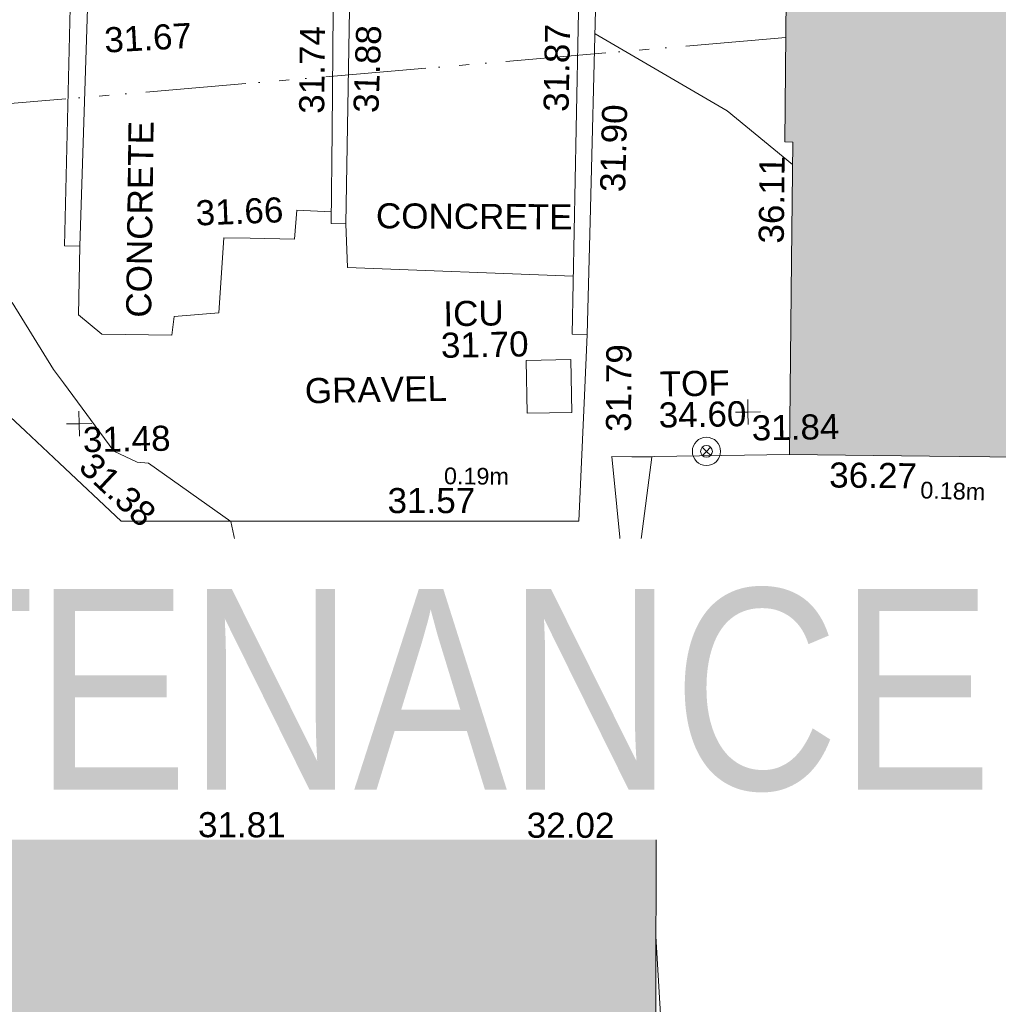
# Model space of a CAD drawing. Header units: millimetres. Extents: x -287732 to 520720, y -103372 to 287754.
# Tile 308 of 380: x 152859 to 167488, y 238619 to 253340. Entities that reach past the tile are written whole.
import ezdxf

# ---------------------------------------------------------------- set-up
doc = ezdxf.new("R2010")
doc.units = ezdxf.units.MM
for name, pattern in [('IMPORT-UG_DRAINAGE_SURFACE_QLB4 _2_', [2700, 1500, -300.0000000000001, 0, -250, 150, -300.0000000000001, 0, -200]), ('IMPORT-UG_ELEC_LV_QLB2 _2_', [2700, 1500, -300.0000000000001, 0, -250, 150, -300.0000000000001, 0, -200]), ('IMPORT-UG_ELEC_STREET LIGHTING_QLB2 _2_', [2700, 1500, -300.0000000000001, 0, -250, 150, -300.0000000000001, 0, -200])]:
    doc.linetypes.add(name, pattern=pattern)
for name, color, linetype, lineweight, true_color in [('00__TOPO__TOP_OF_FENCE_SYMBOL', 7, 'Continuous', 9, 0x666666), ('00_UAV_BUILDING_CANOPY', 7, 'Continuous', 9, 0xff7fff), ('00_UAV_BUILDING_OUTLINE', 5, 'Continuous', 9, 0x0000ff), ('00_UAV_CONCRETE', 9, 'Continuous', 9, 0x808080), ('00_UAV_FENCE', 7, 'Continuous', 9, 0x264c2f), ('00_UAV_GATE', 7, 'Continuous', 9, 0xa50000), ('00_UAV_LEVEL_SPOT', 7, 'Continuous', 9, 0x666666), ('00_UAV_SERV_IC', 5, 'Continuous', 9, 0x0000ff), ('00_UAV_TOP_OF_FENCE', 6, 'Continuous', 9, 0xff00ff), ('00_UAV_WALL', 7, 'Continuous', 9, 0x7c00a5), ('01_DTM_CONTOUR_MNR', 7, 'Continuous', 9, 0xa5a552), ('12333-PUM-2D-U-0001-C01 - Rev2_REVIT IMPORT_dwg', 7, 'Continuous', 9, 0x767676), ('A_RHA_Line', 7, 'Continuous', 9, 0x00a600), ('PUM-ELECTRIC-LV-QLB2', 1, 'IMPORT-UG_ELEC_LV_QLB2 _2_', 9, 0xff0000), ('PUM-SURFACE-QLB4', 4, 'IMPORT-UG_DRAINAGE_SURFACE_QLB4 _2_', 9, 0x00ffff)]:
    doc.layers.add(name, color=color, linetype=linetype, lineweight=lineweight, true_color=true_color)
for name, color, linetype, lineweight in [('00_UAV_SURVEY_TEXT', 7, 'Continuous', 9), ('A_RHA_Detail', 7, 'Continuous', 9), ('A_RHA_Text', 7, 'Continuous', 9), ('GEN-TEXT', 7, 'Continuous', 9)]:
    doc.layers.add(name, color=color, linetype=linetype, lineweight=lineweight)
doc.styles.add('Arial Narrow', font='ARIALN.TTF', dxfattribs={"height": 3000})
doc.styles.add('Arial_1', font='arial.ttf', dxfattribs={"height": 250})
doc.styles.add('Swis721 Lt BT_2', font='swissl.ttf', dxfattribs={"height": 375})

# ---------------------------------------------------------------- blocks, each defined once
blk = doc.blocks.new('12333-PUM-2D-U-0001-C01 - Rev2_REVIT IMPORT_dwg__U61-2077591-Site Location Plan Proposed')
at = {"layer": '00_UAV_GATE', "color": 9, "true_color": 0xe1aaaa, "flags": 128}
blk.add_lwpolyline([(-6.654591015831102e-06, 2.185139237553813e-07), (-299.8389149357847, 9.829806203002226), (470.7029769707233, 5202.042524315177), (-128.9748529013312, 5221.702136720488), (299.5013941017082, -5.712048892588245)], dxfattribs=at)
blk = doc.blocks.new('12333-PUM-2D-U-0001-C01 - Rev2_REVIT IMPORT_dwg_MSL_Node_LineworkTOF-2077248-Site Location Plan Proposed')
at = {"layer": '00__TOPO__TOP_OF_FENCE_SYMBOL', "color": 254, "true_color": 0xcccccc, "flags": 128}
for points in [[(165.3591892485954, 165.3591892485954), (0, 0), (-165.3591892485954, 165.3591892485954)], [(165.3591892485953, -165.3591892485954), (0, 0), (-165.3591892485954, -165.3591892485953)]]:
    blk.add_lwpolyline(points, dxfattribs=at)
at = {"layer": '00__TOPO__TOP_OF_FENCE_SYMBOL', "color": 254, "true_color": 0xcccccc}
for radius in [562.5594001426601, 233.853208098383]:
    blk.add_circle((0, 0), radius, dxfattribs=at)
blk = doc.blocks.new('12333-PUM-2D-U-0001-C01 - Rev2_REVIT IMPORT_dwg_UAV-2077255-Site Location Plan Proposed')
at = {"layer": '00_UAV_LEVEL_SPOT', "color": 254, "true_color": 0xcccccc, "flags": 128}
for points in [[(500.0000000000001, 0), (0, 0), (0, 500.0000000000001)], [(0, -500.0000000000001), (0, 0), (-500.0000000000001, 0)]]:
    blk.add_lwpolyline(points, dxfattribs=at)
blk = doc.blocks.new('12333-PUM-2D-U-0001-C01 - Rev2_REVIT IMPORT_dwg_MGS62954_T2_Galway_ITM_3d_Rev1-2077680-Site Location Plan Proposed')
at = {"layer": '00_UAV_CONCRETE', "color": 254, "true_color": 0xcccccc, "flags": 128}
for points in [[(534049674.3940189, 725807722.4558176), (534052412.5120001, 725807699.0159999), (534054358.5120001, 725807434.0159999), (534054355.4624403, 725807137.1571412), (534054329.512, 725804611.0159999), (534056105.9282833, 725802891.8794712), (534056717.512, 725802300.016), (534059196.512, 725799905.016), (534059697.8079944, 725799416.8932668), (534060604.512, 725798534.0159999), (534064334.6803404, 725798468.0387499), (534067445.512, 725798413.0160002), (534067562.2153967, 725800293.2096472), (534067618.7259771, 725801203.6444535)], [(534060058.8902055, 725802657.0908014), (534060018.512, 725801628.016), (534060362.512, 725801334.0159999), (534061408.512, 725801300.0159999), (534061449.512, 725801577.016), (534062118.512, 725801623.016), (534062210.512, 725802744.016), (534062605.494024, 725802728.3213502), (534063267.512, 725802702.0160002), (534063307.512, 725803135.0159999), (534063823.3569825, 725803104.7186431)], [(534064036.1915193, 725802921.4540298), (534064049.512, 725802265.0159999), (534067423.1774099, 725802077.2904024)], [(534067481.5402824, 725794161.7808993), (534067487.5120001, 725795379.016), (534064698.5120001, 725795468.016), (534064694.5120001, 725796002.0160003), (534064248.8888281, 725796012.4602933), (534059251.8118507, 725796129.5792848), (534059190.5120002, 725796131.0160003), (534056068.512, 725796220.0160002), (534054255.1806973, 725796255.034153), (534051304.5120001, 725796312.016), (534049258.4724205, 725796288.0549539), (534047803.5120002, 725796271.016), (534047776.6422582, 725794537.5899695)]]:
    blk.add_lwpolyline(points, dxfattribs=at)
at = {"layer": '00_UAV_FENCE', "color": 254, "true_color": 0xcccccc}
blk.add_line((534068251.0470001, 725799362.2360002), (534070610.441, 725799352.9499999), dxfattribs=at)
at = {"layer": '00_UAV_SERV_IC', "color": 254, "true_color": 0xcccccc, "flags": 128}
blk.add_lwpolyline([(534067364.5120001, 725800832.0159999), (534067366.512, 725800041.016), (534066699.5950963, 725800039.3297374), (534066697.5950963, 725800830.3297373)], close=True, dxfattribs=at)
at = {"layer": '00_UAV_WALL', "color": 254, "true_color": 0xcccccc, "flags": 128}
blk.add_lwpolyline([(534059827.512, 725802664.0159999), (534059985.512, 725806433.0159999), (534061211.1527296, 725806404.4473778), (534066203.0558738, 725806288.0904454), (534067836.5120001, 725806250.0159999), (534067691.5577514, 725802891.2467571), (534067618.7259771, 725801203.6444535), (534067390.5120001, 725801212.0160002), (534067506.2638399, 725804278.1677575), (534067572.512, 725806033.016), (534064331.1214548, 725806116.3471036), (534064149.512, 725806121.016), (534064036.1915193, 725802921.4540298), (534063818.5119999, 725802928.0159999), (534063856.5533498, 725804315.4321277), (534063905.512, 725806101.0159999), (534060695.9619164, 725806191.91829), (534060233.5120001, 725806205.0159999), (534060058.8902055, 725802657.0908014)], close=True, dxfattribs=at)
at = {"layer": '01_DTM_CONTOUR_MNR', "color": 254, "true_color": 0xcccccc, "flags": 128}
for points in [[(534058458.1335705, 725795330.7838991), (534061556.7881728, 725795846.5008725), (534062330.0000002, 725796060.0000004), (534062461.0802256, 725797378.7694452), (534062240.0000001, 725798500.0000002), (534061024.616914, 725799393.2014898), (534060857.0074111, 725799408.9018866), (534060510.0810813, 725799579.0540541), (534059777.2246697, 725800616.602613), (534059632.8889014, 725800818.0108663), (534059033.2236452, 725801830.3455025)], [(534070731.7046543, 725803689.38133), (534069770.0000001, 725804510), (534067812.636256, 725805696.7854784)], [(534068373.6857955, 725794144.766024), (534068493.2283233, 725794299.3439324), (534068819.3876894, 725794393.0394771), (534072230.0000001, 725793830), (534072630.2533199, 725793706.7754043), (534072796.1512963, 725793766.4883792), (534072862.0376512, 725793893.8846078), (534072975.3582218, 725794043.6816357), (534073331.6718295, 725795434.361334), (534073706.8403717, 725796520.3511324), (534073976.2585446, 725797086.1014044)], [(534068394.6373892, 725787286.794058), (534068685.746997, 725787503.0606745), (534068488.124765, 725792188.6427673)]]:
    blk.add_lwpolyline(points, dxfattribs=at)
at = {"xscale": 0.375, "yscale": 0.375, "zscale": 0.375}
for name, p in [('12333-PUM-2D-U-0001-C01 - Rev2_REVIT IMPORT_dwg_UAV-2077255-Site Location Plan Proposed', (534060000.0000001, 725800000.0000001)), ('12333-PUM-2D-U-0001-C01 - Rev2_REVIT IMPORT_dwg_UAV-2077255-Site Location Plan Proposed', (534070000.0000001, 725800000.0000001)), ('12333-PUM-2D-U-0001-C01 - Rev2_REVIT IMPORT_dwg_MSL_Node_LineworkTOF-2077248-Site Location Plan Proposed', (534069369.324, 725799423.849))]:
    blk.add_blockref(name, p, dxfattribs=at)
blk.add_blockref('12333-PUM-2D-U-0001-C01 - Rev2_REVIT IMPORT_dwg__U61-2077591-Site Location Plan Proposed', (534068080.182938, 725794150.3636696))
at = {"layer": '00_UAV_BUILDING_CANOPY', "color": 251, "true_color": 0x666666, "char_height": 375, "width": 1495.902363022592, "attachment_point": 1, "line_spacing_factor": 1.005061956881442, "style": 'Swis721 Lt BT_2'}
for s, insert, rotation in [('36.11', (534070203.5495587, 725802518.8771337), 88.39820238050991), ('36.27', (534071203.6312294, 725799226.91551), 358.39820237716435)]:
    blk.add_mtext(s, dxfattribs=dict(at, insert=insert, rotation=rotation))
at = {"layer": '00_UAV_BUILDING_OUTLINE', "color": 251, "true_color": 0x666666, "char_height": 375, "width": 1495.902363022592, "attachment_point": 1, "line_spacing_factor": 1.005061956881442, "style": 'Swis721 Lt BT_2'}
for s, insert, rotation in [('31.81', (534061675.7752575, 725794163.59321), 358.9073953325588), ('32.02', (534066589.1295604, 725794069.886401), 358.90739533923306)]:
    blk.add_mtext(s, dxfattribs=dict(at, insert=insert, rotation=rotation))
at = {"layer": '00_UAV_CONCRETE', "color": 251, "true_color": 0x666666, "char_height": 375, "width": 1495.902363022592, "attachment_point": 1, "line_spacing_factor": 1.005061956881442, "style": 'Swis721 Lt BT_2'}
for s, insert, rotation in [('31.66', (534061792.8404137, 725803307.3421597), 1.2233046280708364), ('31.79', (534067871.8705071, 725799742.408616), 88.74602098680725), ('31.38', (534060222.4096896, 725799597.2967755), 315.7627990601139), ('31.57', (534064593.3992343, 725798958.7697337), 358.98668812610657), ('31.54', (534062748.5307164, 725795938.7004032), 358.6573759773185)]:
    blk.add_mtext(s, dxfattribs=dict(at, insert=insert, rotation=rotation))
at = {"layer": '00_UAV_GATE', "color": 251, "true_color": 0x666666, "insert": (534068419.832832, 725796089.8600297), "char_height": 375, "width": 1567.13580888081, "attachment_point": 1, "rotation": 89.29439612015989, "line_spacing_factor": 1.005061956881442, "style": 'Swis721 Lt BT_2'}
blk.add_mtext('GATE', dxfattribs=at)
at = {"layer": '00_UAV_LEVEL_SPOT', "char_height": 375, "width": 1495.902363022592, "attachment_point": 1, "line_spacing_factor": 1.005061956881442, "style": 'Swis721 Lt BT_2'}
for s, insert in [('31.48', (534060051.8765643, 725799949.1441548)), ('31.84', (534070051.8765643, 725799949.1441548))]:
    blk.add_mtext(s, dxfattribs=dict(at, insert=insert))
at = {"layer": '00_UAV_SERV_IC', "color": 251, "true_color": 0x666666, "char_height": 375, "attachment_point": 1, "line_spacing_factor": 1.005061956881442, "style": 'Swis721 Lt BT_2'}
for s, insert, width in [('ICU', (534065472.5246596, 725801735.9297478), 1021.012723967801), ('31.70', (534065427.6965091, 725801265.5507469), 1495.902363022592)]:
    blk.add_mtext(s, dxfattribs=dict(at, insert=insert, width=width))
at = {"layer": '00_UAV_SURVEY_TEXT', "color": 251, "true_color": 0x666666, "char_height": 375, "width": 3286.236302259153, "attachment_point": 1, "line_spacing_factor": 1.005061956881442, "style": 'Swis721 Lt BT_2'}
for insert, rotation in [((534060728.981865, 725801576.6404886), 88.2684095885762), ((534064494.8746294, 725803219.7832192), 358.6515799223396)]:
    blk.add_mtext('CONCRETE', dxfattribs=dict(at, insert=insert, rotation=rotation))
at = {"layer": '00_UAV_SURVEY_TEXT', "color": 251, "true_color": 0x666666, "insert": (534063381.8, 725800621.6296078), "char_height": 375, "width": 2322.210334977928, "attachment_point": 1, "line_spacing_factor": 1.005061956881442, "style": 'Swis721 Lt BT_2'}
blk.add_mtext('GRAVEL', dxfattribs=at)
at = {"layer": '00_UAV_TOP_OF_FENCE', "color": 251, "true_color": 0x666666, "char_height": 375, "attachment_point": 1, "line_spacing_factor": 1.005061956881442, "style": 'Swis721 Lt BT_2'}
for s, insert, width in [('TOF', (534068687.0607222, 725800629.1883267), 1163.479615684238), ('34.60', (534068664.6370804, 725800165.8116218), 1495.902363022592)]:
    blk.add_mtext(s, dxfattribs=dict(at, insert=insert, width=width))
at = {"layer": '00_UAV_WALL', "color": 251, "true_color": 0x666666, "char_height": 375, "width": 1495.902363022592, "attachment_point": 1, "line_spacing_factor": 1.005061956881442, "style": 'Swis721 Lt BT_2'}
for s, insert, rotation in [('31.67', (534060468.9280745, 725805915.225121), 2.196423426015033), ('31.74', (534063368.3619286, 725804578.9117298), 88.42940931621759), ('31.88', (534064179.050312, 725804583.1286569), 87.03111757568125), ('31.87', (534067020.8179077, 725804546.6721553), 87.83802484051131), ('31.90', (534067845.6183474, 725803332.8340015), 87.52882214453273)]:
    blk.add_mtext(s, dxfattribs=dict(at, insert=insert, rotation=rotation))
blk = doc.blocks.new('12333-PUM-2D-U-0001-C01 - Rev2_REVIT IMPORT_dwg-1620468-Site Location Plan Proposed')
at = {"layer": 'GEN-TEXT', "color": 253, "true_color": 0xaaaaaa}
for p, q in [((426283.994813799, 178816.2884822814), (426354.7054919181, 178886.9991604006)), ((426354.7054919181, 178816.2884822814), (426283.994813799, 178886.9991604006)), ((424980.9948138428, 178512.2884822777), (425051.7054919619, 178582.9991603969)), ((425051.7054919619, 178512.2884822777), (424980.9948138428, 178582.9991603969)), ((426798.9948138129, 178560.2884822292), (426869.7054919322, 178630.9991603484)), ((426869.7054919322, 178560.2884822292), (426798.9948138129, 178630.9991603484)), ((426084.9948137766, 178374.2884822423), (426155.7054918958, 178444.9991603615)), ((426155.7054918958, 178374.2884822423), (426084.9948137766, 178444.9991603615))]:
    blk.add_line(p, q, dxfattribs=at)
at = {"layer": 'PUM-SURFACE-QLB4', "color": 131, "true_color": 0xaaffff}
blk.add_line((429584.3683007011, 189733.5146639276), (404778.6501779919, 188058.4057291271), dxfattribs=at)
blk.add_blockref('12333-PUM-2D-U-0001-C01 - Rev2_REVIT IMPORT_dwg_MGS62954_T2_Galway_ITM_3d_Rev1-2077680-Site Location Plan Proposed', (-533641079.6498471, -725615854.3561786))
at = {"layer": 'PUM-ELECTRIC-LV-QLB2', "char_height": 250, "width": 1160.025439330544, "attachment_point": 2, "line_spacing_factor": 0.9417779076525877, "style": 'Arial_1'}
for s, insert, rotation in [('0.19m', (424848.2563325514, 183383.8021454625), 358.5304266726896), ('0.18m', (431967.6370420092, 183038.3825161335), 357.22156105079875)]:
    blk.add_mtext(s, dxfattribs=dict(at, insert=insert, rotation=rotation))

msp = doc.modelspace()

# ---------------------------------------------------------------- hatches: boundary and pattern name
at = {"layer": 'A_RHA_Detail', "true_color": 0xc0c0c0}
h = msp.add_hatch(color=9, dxfattribs=at)
h.paths.add_polyline_path([(-80880.60083809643, -68502.79057078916), (-80400.865924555, -68483.41509113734), (-80400.865924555, -62984.64684185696), (-24474.85765177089, -63009.32043784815), (-24456.14471271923, -50840.30023858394), (-36622.55041039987, -50831.65104353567), (-36622.55041039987, -44228.57792613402), (-50959.0526582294, -44218.38599194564), (-50959.0526582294, -42573.78171514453), (-54563.9325804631, -42571.21897729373), (-54565.69773352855, -45054.17447474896), (-92408.82109321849, -45027.27149621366), (-92411.78875845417, -49201.74309222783), (-100061.9988811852, -49201.74309222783), (-100052.2214449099, -64852.82557838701), (-86120.90825229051, -64852.82557838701), (-86092.1662649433, -62957.90041523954), (-84861.10047608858, -62957.90041523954), (-84854.79052929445, -68240.109737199), (-80870.60226892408, -68240.10973722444)])
h.paths.add_polyline_path([(-137238.9269902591, -68461.9384092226), (-132719.7426408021, -68433.0633692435), (-132847.0731201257, -62850.04282283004), (-130454.6837966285, -62916.63108078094), (-130498.2830220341, -61355.85393642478), (-117581.136331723, -61423.42893438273), (-117492.3908565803, -49183.91309190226), (-125136.5200282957, -49178.47881952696), (-125133.572703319, -45032.61887136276), (-163007.1824077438, -45005.6942194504), (-163007.1824076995, -44090.2963411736), (-163123.8521269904, -44090.21339942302), (-163122.6389897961, -42383.75184302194), (-166563.8543419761, -42383.75184298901), (-166565.034908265, -44044.39824208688), (-193158.4656786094, -44025.49275805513), (-193195.152889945, -62863.65652504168), (-137269.7106414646, -62916.63108078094), (-137254.3708868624, -65679.90523788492)])
h.paths.add_polyline_path([(120310.9497607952, -32334.28230164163), (120312.4652266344, -31610.73011961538), (133451.2244789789, -31638.24899384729), (133469.2230092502, -19717.98315780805), (121295.7536929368, -19692.48606430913), (121319.8434528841, -8190.941560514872), (112277.0825930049, -8172.001674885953), (112263.1770823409, -14811.1234547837), (78285.85310969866, -14739.95861438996), (78292.82277619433, -8167.077575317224), (75241.99098605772, -8160.673431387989), (69355.76844233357, -8152.931592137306), (69353.6659720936, -9156.74635762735), (68372.60878945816, -9154.691552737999), (68372.60878945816, -13705.52853215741), (69333.7233474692, -13707.54156770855), (69325.07112547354, -16249.53369228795), (66623.4489111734, -16249.53369228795), (66619.79243935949, -17995.29925530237), (65989.07757494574, -17995.2992552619), (65985.44262772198, -19730.78799483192), (57152.23993377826, -19712.28702421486), (57127.42535098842, -31559.89463417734), (70277.87165424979, -31587.43801817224), (70277.87165431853, -32271.7414715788), (78263.96947909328, -32285.12944888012), (78266.62661740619, -31019.79372153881), (112335.8856506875, -31091.15111860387), (112335.8856506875, -32317.57330553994), (119781.4233959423, -32333.17321913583)])
h.paths.add_polyline_path([(7503.717409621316, -1791.439263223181), (15482.43097392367, -674.0213231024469), (15484.0826588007, 148.1327206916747), (56188.28042539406, 205.5276654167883), (56155.84326007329, 14338.3166313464), (18016.62665935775, 14236.48149539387), (17967.9025208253, 34313.18372071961), (21727.10644863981, 34324.0692624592), (21708.90974962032, 40608.10218321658), (18009.66447159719, 40608.10218321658), (17995.54603706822, 45483.75063442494), (9770.084204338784, 45420.6329473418), (3966.213879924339, 45446.76585222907), (3984.771235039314, 14176.56786832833), (1023.062455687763, 14176.56786837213), (-276.5134647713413, 14190.52623461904), (-231.6790044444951, 5968.135265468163), (-226.4491536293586, 193.7444677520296), (553.0869992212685, 183.4716499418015), (7477.609307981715, 143.2867586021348), (7488.638446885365, -674.0213231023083)])
h.paths.add_polyline_path([(77755.59663317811, 53.47451145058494), (77729.51881611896, 1699.844979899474), (94464.47132486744, 1659.976083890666), (94606.37913471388, 17991.390236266), (88810.4190114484, 18015.03260816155), (88799.89418497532, 14436.74271609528), (69413.88950349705, 14457.8773889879), (69377.35724448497, 99.62816357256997), (75241.99098605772, 67.32134432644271)])
h.paths.add_polyline_path([(61252.12079701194, 46453.95617366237), (105774.7348988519, 46472.68783506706), (105768.2642198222, 61852.61234306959), (92285.13876309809, 61852.61234306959), (92308.59670399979, 65784.30757140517), (96107.4668000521, 65767.60445243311), (96059.68081117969, 75209.20847378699), (101084.8427276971, 75071.88872764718), (104988.0046543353, 74765.36560406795), (108403.6894220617, 74363.8408943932), (112009.2703903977, 73787.25420861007), (115645.3524815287, 73049.69667206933), (116890.8108051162, 72761.69136252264), (120208.9929833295, 71893.18353872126), (120865.241739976, 71703.68484519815), (124135.6329506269, 70669.67317906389), (127435.6253142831, 69480.50055823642), (127820.4368670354, 69394.93141813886), (128274.3081769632, 69331.69585753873), (128731.8791144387, 69306.66104516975), (129189.9401488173, 69320.00258290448), (129645.2782985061, 69371.62688826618), (130094.6997111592, 69461.17185603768), (130535.0520071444, 69588.00939074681), (130963.246434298, 69751.24981927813), (131376.2795165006, 69949.74812590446), (131771.2541232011, 70182.11198903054), (132162.5575600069, 70460.5404660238), (132496.0921583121, 70741.69081113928), (132820.871367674, 71064.98072578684), (133117.4593294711, 71414.31364272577), (133383.77568926, 71787.23923950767), (133616.5473239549, 72178.5372844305), (133817.1647262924, 72590.54524898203), (133982.6025969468, 73017.89547513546), (134111.7005086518, 73457.59040801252), (134203.5529320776, 73906.54590458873), (134257.5155883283, 74361.61286216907), (134272.5462649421, 74819.5993153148), (134250.5259875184, 75277.29281745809), (134189.6227572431, 75731.48297747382), (134090.9274700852, 76178.98397757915), (133955.1324028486, 76616.65691993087), (133783.1900598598, 77041.43184345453), (133576.3064937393, 77450.32925647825), (133335.932843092, 77840.48103920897), (133063.7551572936, 78209.15055532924), (132761.6825665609, 78553.75185442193), (132431.8338935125, 78871.8678050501), (132076.5227905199, 79161.26705197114), (131698.2415080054, 79419.91966861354), (131299.6434187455, 79646.01139197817), (131093.5942456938, 79746.34209763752), (132146.0467355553, 83110.22226145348), (122787.7632953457, 86282.54285518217), (121604.3555412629, 82800.3591886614), (117095.9864227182, 83870.84033785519), (116841.9598400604, 83526.35449572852), (116120.5435466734, 91221.93611972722), (110237.7341284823, 91274.27491021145), (110194.3680786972, 90435.39030214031), (104988.0046543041, 90486.49901390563), (104973.2761846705, 94309.82427956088), (103746.1314668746, 94309.8242795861), (103839.9937121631, 122852.1474271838), (96365.09202306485, 122931.9599470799), (96350.3400238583, 123952.4168585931), (104555.5505249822, 123902.1925226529), (104607.3234458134, 120248.5396156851), (125502.5015002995, 120134.1933400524), (125662.0200253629, 137657.3796882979), (114479.5865733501, 137699.2256881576), (114382.306264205, 129149.9458158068), (104644.159003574, 129187.9975073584), (104577.9931702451, 126217.3903144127), (101184.4926406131, 126159.1566967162), (101264.6166812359, 135959.2655565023), (89967.23178808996, 135988.8856164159), (89927.63362986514, 125823.6463181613), (93630.53562302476, 125840.7948842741), (93580.65688892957, 122931.9599470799), (88697.38835376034, 122904.7310126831), (88679.3898954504, 95739.09143775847), (86378.25848996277, 95739.09143775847), (86378.18187189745, 96178.1008337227), (83279.50743284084, 96200.92083327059), (83273.62493422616, 95735.74732133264), (70169.67509619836, 95733.22421950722), (70166.26842742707, 96272.07409347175), (66674.99731294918, 96257.14073655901), (66654.74538556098, 95755.71092136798), (65784.77231079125, 95755.71092136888), (65887.65094984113, 117470.630565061), (53473.3427162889, 117487.9046429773), (53434.44066309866, 98570.46349063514), (40649.41626916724, 98570.46349063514), (40610.16711559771, 94406.01479078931), (38853.82372868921, 94410.36303440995), (38848.65589191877, 89463.65332729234), (40612.46601912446, 89518.45976927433), (40665.38257362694, 86257.73741128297), (38372.19584460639, 86305.72309285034), (38369.79374539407, 76901.0507917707), (50937.9512507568, 76944.40198294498), (50922.88567286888, 74598.78180889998), (56484.9061132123, 74588.85093771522), (56484.9061132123, 75194.85181995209), (92465.4037153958, 75233.0258166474), (92645.92783662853, 71766.64845094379), (89810.55521366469, 69362.83965827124), (85313.16173974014, 69360.94750420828), (85313.16173974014, 66907.4050808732), (75210.14498263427, 66903.15451589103), (75210.14498263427, 63815.70944550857), (70819.40014309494, 63815.70999200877), (70819.21601505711, 64253.35708059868), (69456.83415683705, 64253.35708059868), (69455.7195737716, 66901.99623166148), (61303.32856759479, 66898.5668068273), (61304.56054988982, 63970.32021231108), (70500.41048208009, 63970.32021219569), (70500.4088543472, 61852.59006207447), (61245.6438848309, 61848.69637488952), (61252.03558504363, 46656.49344428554)])
h.paths.add_polyline_path([(-17153.16561239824, 48569.32684293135), (-17153.16561224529, 60770.38083685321), (-29362.88357759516, 60774.70428694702), (-29362.88357759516, 67399.20394580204), (-43507.24466814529, 67405.01911303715), (-43488.5313307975, 69093.07334175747), (-45766.41866231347, 69109.32868388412), (-45794.3462003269, 67405.01911303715), (-47272.11273194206, 67404.2124544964), (-47272.44887633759, 66454.91798908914), (-86004.56386332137, 66468.63299519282), (-86006.66970787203, 60521.58362721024), (-92662.87722510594, 60521.58362721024), (-92665.2138765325, 50184.35611932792), (-79752.0168396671, 50179.78309939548), (-79752.016597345, 48591.4932381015), (-17157.7163123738, 48569.32845417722)])
h.paths.add_polyline_path([(-201056.4185878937, 48628.75479108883), (-138377.9751621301, 48634.64535779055), (-138377.9751621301, 50133.28201003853), (-125467.710581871, 50134.49626164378), (-125468.6909603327, 60566.1903686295), (-132186.8595614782, 60565.86652591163), (-132187.4203588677, 66533.0197876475), (-170643.3098734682, 66805.61809689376), (-170643.3098732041, 67738.78475848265), (-200340.0100486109, 67488.93693764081), (-200348.7171487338, 60827.78025104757), (-201057.5650552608, 60827.71357558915), (-201056.6510294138, 51102.04313372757)])
h.paths.add_polyline_path([(-240051.5126725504, 54769.19491160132), (-239444.490259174, 54811.10754483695), (-239186.5396223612, 54841.92927608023), (-238764.8191577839, 54940.98166103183), (-238382.4735933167, 55122.46891388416), (-237990.3402229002, 55354.87497234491), (-237269.2031023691, 55936.21515020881), (-237032.4836384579, 56225.56611516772), (-236793.0039602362, 56569.31473944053), (-236554.5880578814, 57004.26389721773), (-236432.7219585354, 57267.46508908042), (-236300.081527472, 57753.26238983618), (-236250.7285154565, 58017.17885684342), (-236235.6490609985, 58516.21786804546), (-236233.2538429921, 58987.85640053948), (-236213.7029795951, 59823.48083769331), (-236363.8287855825, 59820.86038205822), (-236634.0279869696, 60698.06075827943), (-236391.9547756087, 61432.19726339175), (-236225.4740089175, 61435.10319600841), (-236201.6036569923, 62637.68779596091), (-232563.5271750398, 62639.28734435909), (-232563.5271750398, 63049.03842404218), (-232732.1945866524, 63049.15302218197), (-232860.1521277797, 63457.95890274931), (-232731.606808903, 63914.24862697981), (-232560.8209656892, 63914.24862697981), (-232515.1276847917, 70598.00033009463), (-240628.6947849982, 70598.85496273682), (-240629.7923196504, 72350.98321577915), (-246412.6011212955, 72347.36085933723), (-246412.6011212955, 70616.45923936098), (-254449.5805725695, 70618.60952619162), (-254454.637144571, 70754.06491720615), (-254469.7140363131, 73191.66276250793), (-263883.2532625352, 73267.83063688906), (-263902.4181505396, 68260.74348553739), (-263714.8217520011, 68259.82096572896), (-263552.9672900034, 67819.65434396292), (-263719.0883117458, 67392.2068408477), (-263913.6298699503, 67392.20684284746), (-263956.7001913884, 58633.76423459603), (-260181.1963171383, 58611.22607638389), (-260192.3146983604, 56354.25111579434), (-257184.684388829, 56339.46086021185), (-257213.4419957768, 57092.93866021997), (-257338.5163846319, 57093.27331223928), (-257471.0109294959, 57531.74572308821), (-257338.5163845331, 58062.22513696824), (-257203.4956297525, 58064.06881289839), (-257173.5751889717, 58598.54056692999), (-256478.2273617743, 58575.27357994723), (-256478.2273617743, 58788.51859473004), (-256013.0091299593, 58911.92701534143), (-255397.0786664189, 58780.99767617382), (-255397.0786664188, 58595.982422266), (-243809.885361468, 58585.92793201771), (-243805.3570672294, 58352.04527760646), (-243740.939469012, 57884.52572680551), (-243619.0830608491, 57421.84877545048), (-243424.3877545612, 56943.65915412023), (-243247.1437899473, 56608.24157713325), (-243003.0710579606, 56249.99021479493), (-242732.2093200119, 55932.75703082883), (-242371.7230178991, 55603.12658811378), (-242141.255125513, 55424.88676767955), (-241804.9643037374, 55216.88439822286), (-241529.4640827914, 55077.02869055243), (-241100.6275144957, 54917.18295003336), (-240836.2134980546, 54840.82833176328), (-240453.4486195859, 54788.60784130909), (-240218.9578693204, 54777.28227442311)])
h.paths.add_polyline_path([(40276.69022552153, 59895.36417752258), (40328.62676029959, 69196.9439153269), (36588.99968785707, 69217.8245910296), (36619.46637569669, 74674.25962428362), (32264.36460078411, 74687.02318924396), (32233.48293867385, 69156.26826306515), (11916.69390495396, 69269.70959686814), (11966.66200111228, 78218.75165974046), (29087.509017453, 78123.15526808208), (29143.44567205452, 88141.1370047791), (15719.348796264, 88216.09212953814), (15732.60379610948, 90589.9978889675), (4594.294101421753, 90652.19003489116), (4525.129359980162, 78265.12250449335), (10096.76365553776, 78234.01258731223), (10077.43887221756, 74773.03821910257), (4547.641142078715, 74803.91453678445), (4465.579974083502, 60107.1600234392), (19125.89094760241, 60025.30234268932), (19139.86249374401, 62527.53804644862), (31738.59196305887, 62457.19146404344), (31724.55430858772, 59943.11609815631), (38369.79364225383, 59906.01157293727)])
h.paths.add_polyline_path([(-246083.0241259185, 72334.29150213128), (-246083.0594797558, 72334.30275087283), (-246208.2905500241, 72334.29150213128)])
h.paths.add_polyline_path([(-114575.3004830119, 112178.0758695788), (-114575.3246435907, 112178.0758695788), (-114707.2752166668, 115801.5811617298)])
h.paths.add_polyline_path([(-154699.9178765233, 101760.4080976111), (-114382.050333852, 101776.0542914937), (-114382.050333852, 106926.9360164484), (-113755.641395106, 106927.1792101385), (-113757.5507412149, 111847.2721531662), (-114431.6837526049, 111847.2721531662), (-114431.8097758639, 112178.0758695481), (-114575.3004830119, 112178.0758695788), (-114578.9984943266, 121707.2390833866), (-123056.9849702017, 121707.2390833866), (-123068.8201032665, 156452.7036899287), (-119381.2340625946, 156454.1348067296), (-119381.2340625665, 160165.8597952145), (-115501.031452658, 160167.3662801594), (-115503.3750945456, 166206.5793118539), (-132411.7987151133, 166599.6604729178), (-132411.8243278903, 166665.6603411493), (-135275.0124468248, 166664.5490317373), (-135275.0124468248, 166628.1883101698), (-135911.3205076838, 166628.1944502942), (-135911.3479256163, 166352.1604668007), (-152521.1633846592, 166345.7146753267), (-152518.3680955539, 159142.6836790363), (-150699.3133726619, 159117.9265656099), (-150758.5477087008, 122560.691203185), (-151059.2005266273, 122560.691203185), (-151061.0981347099, 121302.4374932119), (-154138.3148337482, 121372.6012653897), (-154138.3148337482, 121865.1834517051), (-154704.3888425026, 121867.2611370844), (-154688.5451973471, 119352.3937021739), (-154745.5933227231, 119352.3715636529), (-154745.5763474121, 118722.1532660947), (-160794.1544526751, 118748.7442832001), (-160794.1544526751, 119410.5425977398), (-163852.1622693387, 119422.408321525), (-163855.0715294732, 118762.2003111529), (-167568.6765459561, 118778.5256058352), (-166634.6619849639, 124395.1277019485), (-166930.050559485, 124500.0918161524), (-167568.6765459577, 124707.6250903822), (-168028.2173235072, 124841.3808647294), (-168630.5006276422, 124991.3056740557), (-169238.2056069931, 125117.4693074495), (-169850.3952285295, 125219.6772876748), (-170466.1255403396, 125297.7720169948), (-171089.11025998, 125351.8553033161), (-171704.4065937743, 125381.1774255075), (-172325.0479971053, 125386.3595015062), (-172782.2248668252, 125374.5832362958), (-173401.7764235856, 125337.4554476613), (-174109.844898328, 125263.4341236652), (-174634.1213722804, 125190.4100126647), (-175245.0145766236, 125080.719099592), (-176047.1958093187, 124895.7675260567), (-176665.4852587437, 124724.7228134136), (-177045.3001228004, 124609.1129151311), (-177631.5127792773, 124405.2077276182), (-176665.4852586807, 118818.5158794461), (-177558.9402083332, 118822.4435768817), (-177662.2853368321, 125263.4341236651), (-176365.3912351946, 126542.9270807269), (-159462.2970490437, 126319.910391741), (-157057.7396790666, 128609.0850976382), (-157060.6673204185, 136153.1661957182), (-158638.8016610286, 137740.2441626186), (-159352.3735831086, 137740.2441626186), (-161634.4140634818, 140201.1078539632), (-168727.9404945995, 140256.8191146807), (-171035.0401161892, 137942.8847305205), (-174184.1459014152, 137942.8847305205), (-176460.1167434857, 140292.2858551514), (-177341.6856934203, 140292.2858551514), (-177341.7113613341, 140358.4281613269), (-183428.5803825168, 140356.0660244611), (-185921.6385985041, 137917.4639994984), (-185921.6385985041, 131757.3091155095), (-186906.8767412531, 131756.9267733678), (-187725.3914540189, 130809.9989183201), (-187724.058890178, 127376.1828148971), (-186481.0281350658, 126304.5577463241), (-186479.4846754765, 122327.2959175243), (-185176.2828158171, 121059.4673825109), (-180304.1129154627, 121059.4673824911), (-180304.1136492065, 118802.0484409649), (-193555.3706955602, 118802.0484409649), (-193555.368699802, 133117.8341649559), (-192593.6442938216, 133118.2073819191), (-192593.6442938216, 134200.8158367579), (-192224.6284783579, 134200.9592041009), (-192225.5653014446, 136615.0101267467), (-192595.0012460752, 136615.0101267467), (-192595.4357332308, 137734.4745165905), (-193589.2709668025, 137734.4746851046), (-193589.2685988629, 147474.570583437), (-193163.2062206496, 147492.8644732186), (-192765.7252967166, 147531.087133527), (-192359.9383250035, 147589.5931622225), (-192199.8207947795, 147616.5827294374), (-191882.7548926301, 147682.9245600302), (-191568.5380070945, 147761.6632019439), (-191257.654638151, 147852.677242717), (-190828.6072909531, 148002.2045655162), (-190647.7999969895, 148070.9514233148), (-190349.7690789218, 148197.8750094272), (-190056.9509284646, 148336.4013817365), (-189769.797051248, 148486.3169427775), (-189405.3590254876, 148698.0567944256), (-189132.906026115, 148873.2749095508), (-188867.542109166, 149059.0543929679), (-188609.6764469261, 149255.1087866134), (-188354.9814055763, 149465.3525772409), (-188079.6339208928, 149713.879248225), (-187884.9836199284, 149901.8220103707), (-187545.928247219, 150265.8040604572), (-187446.29984479, 150378.3960832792), (-187241.3270201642, 150629.2310214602), (-187046.3599558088, 150887.9197697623), (-186861.6992771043, 151154.0634500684), (-186546.1373636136, 151669.829875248), (-186524.4196769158, 151707.0632450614), (-163675.2898318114, 151669.829875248), (-163687.5843045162, 148134.07679455), (-157303.6541541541, 148136.492106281), (-157303.6541541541, 155759.91501608), (-157557.4317586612, 155765.0384228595), (-157555.9168973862, 166678.0466575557), (-187009.2021991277, 166699.7464767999), (-187013.0952111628, 162054.4009359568), (-188707.17754695, 162044.5925187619), (-188705.9961892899, 155021.5333641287), (-188737.9999316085, 154650.5326604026), (-188799.0133969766, 154283.1866125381), (-188857.2045401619, 154035.4341107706), (-188966.1106131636, 153679.3368924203), (-189102.6200311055, 153332.8820747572), (-189265.8911675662, 152998.2056672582), (-189454.9174011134, 152677.371060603), (-189645.2484685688, 152421.3220123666), (-189916.9563410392, 152104.2450531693), (-190212.7041973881, 151809.4634871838), (-190530.6686598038, 151538.7947471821), (-190868.8893671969, 151293.9075915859), (-191225.281078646, 151076.3118324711), (-191597.6465194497, 150887.3490191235), (-192092.8415776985, 150682.5621956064), (-192519.2468154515, 150561.8451365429), (-192903.8930791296, 150482.240889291), (-193187.215491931, 150440.8868273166), (-193594.1866364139, 150407.1257787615), (-193594.5952989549, 151459.9895227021), (-205369.2399268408, 151455.4201247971), (-205354.4523517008, 113350.0822379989), (-207187.1580384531, 113349.3710182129), (-207184.3024929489, 105991.0636522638), (-205312.8748221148, 105991.1901500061), (-205311.2362476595, 101769.6553082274), (-175488.6451201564, 101781.2285901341), (-175488.6451201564, 110889.6985621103), (-154703.4627663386, 110897.5679794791), (-154700.2792295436, 102691.5597281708)])
h.paths.add_polyline_path([(193735.9435693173, 113047.8274774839), (208865.0938716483, 114991.0266430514), (208976.1154123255, 114126.6471160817), (216447.8967332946, 115086.3281915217), (216038.7305308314, 118271.9702413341), (232648.5073383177, 120405.3421626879), (233425.993615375, 114352.0734369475), (240632.2017567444, 115277.6440988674), (239854.8412683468, 121329.9334727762), (256406.8682407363, 123455.8879629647), (257091.7572256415, 118089.1198988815), (264572.2871227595, 119040.8180953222), (261877.8350555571, 138524.7609215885), (259178.7147038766, 138221.6086035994), (259197.3483655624, 137439.0084132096), (254686.1480587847, 136897.0007612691), (255412.6810205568, 131314.8303176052), (240852.7447969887, 129522.4514056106), (239771.0426543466, 137918.8519126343), (240649.5822431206, 138010.1984551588), (240062.3063116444, 142776.6750342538), (239165.7694642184, 142685.0143484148), (237630.9646614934, 151018.3171732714), (266172.8791088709, 154560.7889781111), (271297.1876944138, 142612.4006970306), (276531.7397502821, 144861.098714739), (274941.5029779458, 148527.9037281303), (302074.5307653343, 160134.9084326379), (300215.9323773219, 164320.1841173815), (301528.1613272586, 164907.0997989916), (300405.1237791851, 167477.8916353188), (299016.6944531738, 166945.7181824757), (295626.7488506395, 174518.754428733), (294333.0289184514, 177537.1551681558), (287288.8475947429, 174518.754428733), (289427.6893504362, 169661.0163463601), (272956.7816584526, 162557.1203578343), (271943.2187787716, 164897.4305293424), (267016.3118217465, 162764.0369715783), (268502.3094164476, 159357.0430143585), (265200.4029574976, 157946.4096681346), (226856.416695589, 153146.7821792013), (227510.3041274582, 148852.0205334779), (228280.9873165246, 141179.0007483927), (227302.3544112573, 141050.281300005), (227895.3788235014, 136433.1758633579), (228748.5501749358, 136523.8855003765), (229602.3077302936, 128023.7667641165), (217691.2359889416, 126493.8999679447), (217642.3600127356, 126874.433267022), (215138.5007311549, 126552.8357430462), (215194.9980427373, 126112.965074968), (215015.6132226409, 126089.924757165), (214840.9672575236, 127449.66446064), (192258.7012018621, 124549.1816390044), (193486.3576426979, 114991.0266430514)])
h.paths.add_polyline_path([(-78076.24187439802, 117605.5188722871), (-78076.23951902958, 117610.0871211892), (-78070.318122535, 129485.7330792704), (-74723.15926543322, 129478.385255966), (-74723.15926543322, 125435.7860624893), (-48015.64546086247, 125380.0246061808), (-47996.55031653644, 135872.5822179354), (-61198.15919578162, 135901.5630078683), (-74714.72264144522, 135923.5088764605), (-74723.6287602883, 131865.2975510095), (-78070.318122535, 131872.642169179), (-78062.97909487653, 149549.7689430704), (-58292.26570492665, 149541.5607197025), (-58292.26570491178, 148946.2407608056), (-37707.70924046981, 148937.6946533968), (-37703.30827430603, 159740.0672041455), (-44148.26955755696, 159742.7429641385), (-44148.26955755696, 162961.3319174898), (-49829.95437583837, 162961.3319174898), (-49830.92144130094, 160632.0129326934), (-78494.09026625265, 160643.9130440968), (-78494.09026625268, 161615.1537738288), (-78739.225852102, 161615.2555472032), (-78691.7919454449, 168187.9195488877), (-90844.57645036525, 168126.8149079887), (-90962.52567694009, 152686.7636277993), (-89064.97866809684, 152685.9758215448), (-89079.54115380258, 117610.0871211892), (-78374.80218507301, 117605.6428258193)])
h.paths.add_polyline_path([(69254.82576126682, 129235.9722870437), (69259.97086178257, 136167.789247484), (86068.0992678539, 136131.0235193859), (86008.66431381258, 164703.3084147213), (58789.63167882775, 164723.511581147), (58789.63167882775, 170119.2062865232), (54460.1632489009, 170122.4198087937), (54457.21717773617, 166153.279245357), (47042.2151650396, 166158.7829869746), (47041.10931533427, 164668.9097040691), (39173.27935198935, 164674.7495545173), (39172.83712618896, 164078.9539098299), (17014.87910992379, 164095.4005254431), (17002.38841206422, 147267.1142245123), (12659.63471563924, 147267.1142245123), (12653.60087534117, 139137.9291796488), (17031.41608901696, 139134.6797717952), (17024.5879174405, 129935.3194463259), (39191.34773726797, 129918.8662983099), (39191.34773726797, 129258.2867272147), (69014.0340609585, 129236.1510132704)])
h.paths.add_polyline_path([(39265.62356917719, 139467.8223435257), (33050.91021530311, 139484.1586867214), (33087.56357182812, 153427.9220784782), (39277.60130889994, 153411.6505991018), (39277.60130890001, 152830.3127277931), (43058.29603858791, 152820.3745823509), (43024.83899408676, 140092.5601633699), (39267.2657899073, 140092.5601633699)])
h.paths.add_polyline_path([(1979.548949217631, 189123.2414339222), (18699.10403225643, 189180.0465563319), (18678.46874730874, 195253.6675675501), (24349.02704561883, 195272.9334348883), (24334.96888372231, 199550.7690688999), (28829.78348974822, 199566.0403168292), (28798.3577216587, 208815.6446464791), (24334.949615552, 208806.151404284), (24333.90624841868, 209113.2475694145), (16811.59093053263, 209087.6903002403), (16806.58456499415, 208843.5909093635), (6772.293057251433, 208809.4991440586), (6797.166076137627, 201488.5780549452), (-8471.058649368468, 201436.7038490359), (-8471.058649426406, 200429.0172028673), (-11856.09020770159, 200417.5164702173), (-11823.72827009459, 190892.3684138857), (-7614.729360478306, 190906.6685966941), (-7614.729360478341, 190170.8290169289), (-4608.619189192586, 190169.2993656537), (-4608.238782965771, 190916.8832264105), (1973.379031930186, 190939.2444180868), (1977.122761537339, 189837.3456693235)])
h.paths.add_polyline_path([(-20506.22133143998, 190640.0286460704), (-20122.28942212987, 206347.1214480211), (-41550.34215551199, 207015.2557957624), (-41462.26177903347, 210449.6195896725), (-31391.41053372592, 210152.0276719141), (-31078.64493155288, 223862.5743669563), (-44305.08575743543, 224230.7972280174), (-44490.79956591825, 211865.5542346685), (-47510.12209648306, 211942.9901385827), (-47722.57925071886, 203659.0205614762), (-47076.06680548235, 203635.3001465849), (-47175.4684425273, 199531.9403872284), (-46801.21126120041, 199520.4703269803), (-46873.68175963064, 195478.5899481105), (-44600.40472248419, 195425.2559779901), (-44685.88459507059, 192243.2795180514), (-38073.99929115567, 192135.6564362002), (-38104.39995468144, 191126.972250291), (-21537.79264466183, 190668.5723412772)])
h.paths.add_polyline_path([(16801.02360973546, 195961.500137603), (9656.615133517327, 196015.1086063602), (9643.838150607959, 199513.9922857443), (11631.77992468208, 199485.8321209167), (11631.7920940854, 203322.2460456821), (16806.58456511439, 203391.4855728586), (16801.0407710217, 195984.4293109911)])
h.paths.add_polyline_path([(122084.9264926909, 200536.2570557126), (122088.1805162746, 206386.1947929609), (125211.1061638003, 206386.1947929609), (125211.1162733, 206645.8932837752), (126202.7098976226, 206645.8932838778), (126203.0204769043, 207041.0477229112), (130401.4034741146, 206979.0758390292), (130444.2691124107, 209883.280297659), (126202.8383603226, 209945.8832030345), (126203.0204769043, 214624.1281189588), (127364.791950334, 214624.1281190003), (127365.2106673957, 225380.2058567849), (126159.8599207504, 225380.2527798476), (126207.4133336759, 241475.3410923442), (119482.5411291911, 241495.8747898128), (119479.2041949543, 246182.0096278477), (109943.9121324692, 246175.2196735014), (109953.2702601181, 233033.381429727), (115000.5285021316, 233033.3814296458), (114999.579292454, 208653.4991933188), (112026.3032630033, 208653.4991933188), (112024.3519988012, 200538.6761891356), (122024.6079402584, 200536.2715596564)])
h.paths.add_polyline_path([(30087.05071580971, 200986.75440713), (38030.67179071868, 201028.6865660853), (38030.67179071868, 202922.9731660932), (38109.89531492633, 202923.3913649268), (38067.25569096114, 208827.6066631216), (38013.35839378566, 208827.6672237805), (38012.38630971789, 209012.5383931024), (30044.90685988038, 208970.480297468), (30076.83023715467, 202922.9203834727)])
h.paths.add_polyline_path([(195986.2599417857, 205661.5722736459), (202896.8751332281, 206052.0074670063), (202676.8862551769, 209945.7611691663), (195766.2710618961, 209555.3259759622)])
h.paths.add_polyline_path([(-91652.40581580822, 206392.6172135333), (-79454.24421187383, 206432.5105635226), (-79629.29258199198, 238245.6998510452), (-68904.21147484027, 238215.095164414), (-68918.55832832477, 246312.9061543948), (-68918.56040493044, 246314.0782553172), (-68756.515268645, 246312.9061543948), (-68755.20581930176, 246638.9786699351), (-79620.07671794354, 246651.3624133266), (-79606.5628449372, 247343.5411849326), (-82154.50636787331, 247318.0695596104), (-82154.50636787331, 247488.1275895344), (-91640.64698348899, 247472.5371040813), (-91638.72040628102, 246846.4753752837), (-131470.3702759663, 246641.42150215), (-131470.3702759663, 250159.5419305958), (-142857.1087886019, 250176.7939677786), (-142864.0554935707, 246220.0701029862), (-165118.8027587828, 246272.3986783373), (-165040.0492656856, 253907.936045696), (-178677.4727934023, 253929.5079730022), (-178699.5521575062, 238176.7234097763), (-138599.3373496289, 238209.4781454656), (-138548.4479938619, 206627.5237025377), (-126646.6702863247, 206572.2299428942), (-126666.6805510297, 234825.8818836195), (-124962.7180531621, 234825.9534805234), (-124969.0241559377, 234688.4891474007), (-91595.61129713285, 234664.3133306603), (-91650.87307429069, 207155.5994723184)])
h.paths.add_polyline_path([(142123.7078574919, 209113.5383730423), (152768.4446292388, 209127.3137314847), (152745.2992288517, 227012.63380935), (142100.5623961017, 226998.8584508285), (142121.8067345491, 210582.5602643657)])
h.paths.add_polyline_path([(168998.8561129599, 209274.9592350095), (169026.8416078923, 226860.3446540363), (161686.6780314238, 226876.6646907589), (161647.6783165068, 209291.3037608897), (168846.6177107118, 209275.2977201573)])
h.paths.add_polyline_path([(49761.46820719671, 218476.5678095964), (49794.00484360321, 223316.1680811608), (41274.07755982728, 223363.4010619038), (41273.58999769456, 223290.8795634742), (32187.30576796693, 223351.9666549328), (32202.10532419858, 225553.2987454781), (20081.83724695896, 225634.7833114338), (20035.26675877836, 218707.7438801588), (31566.33951793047, 218630.2204881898), (31566.12891731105, 218598.8950898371), (49750.1971391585, 218476.6435849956)])
h.paths.add_polyline_path([(162361.9830851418, 234154.05208666), (162366.6425722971, 241589.9129272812), (135261.102696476, 241630.986197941), (135249.088870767, 234197.8735112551), (160249.0277027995, 234157.4671671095)])
h.paths.add_polyline_path([(176458.8604389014, 246709.5724700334), (176516.2484477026, 252173.1529804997), (168884.2833866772, 252253.3171281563), (168934.86529241, 257068.9279575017), (164355.0504715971, 257117.0331241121), (164296.1746742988, 251511.808811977), (164416.8965511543, 251510.5407811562), (164367.8024342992, 246836.573754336), (171460.1142273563, 246762.0779818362)])

# ---------------------------------------------------------------- linework, layer by layer
at = {"layer": 'A_RHA_Line', "color": 7}
for p, q in [((164322.5382420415, 254021.7316899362), (164296.1746742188, 251511.8088119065)), ((164296.1746742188, 251511.8088119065), (164416.8965511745, 251510.5407811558)), ((164416.8965511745, 251510.5407811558), (164398.2964196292, 249739.7297829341)), ((164398.2964196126, 249739.7297829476), (164367.8024342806, 246836.5737544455)), ((164367.8024342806, 246836.5737544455), (166461.3680158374, 246814.5834939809)), ((166461.3680158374, 246814.5834939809), (171460.1142273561, 246762.0779819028)), ((156937.9166124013, 241598.6871476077), (151941.9543565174, 241606.7619103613)), ((161933.8788681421, 241590.6123850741), (156937.916612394, 241598.6871476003)), ((162374.0013334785, 241589.9010335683), (161933.8788681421, 241590.6123850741)), ((162366.642572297, 237036.9383538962), (162374.0013334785, 241589.9010335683))]:
    msp.add_line(p, q, dxfattribs=at)

# ---------------------------------------------------------------- block references
at = {"layer": '12333-PUM-2D-U-0001-C01 - Rev2_REVIT IMPORT_dwg', "color": 254, "linetype": 'IMPORT-UG_ELEC_STREET LIGHTING_QLB2 _2_', "true_color": 0xffd4d4, "rotation": 0.9999999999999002}
msp.add_blockref('12333-PUM-2D-U-0001-C01 - Rev2_REVIT IMPORT_dwg-1620468-Site Location Plan Proposed', (-261895.0770586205, 55869.5817132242), dxfattribs=at)

# ---------------------------------------------------------------- next in the draw order: texts
at = {"layer": 'A_RHA_Text', "lineweight": 35, "insert": (142394.2793933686, 244829.3976035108), "char_height": 3000, "width": 30704.63125, "attachment_point": 1, "style": 'Arial Narrow', "bg_fill": 3, "box_fill_scale": 1.25, "bg_fill_color": 256, "bg_fill_true_color": 13158600, "bg_fill_transparency": 0}
msp.add_mtext('MAINTENANCE', dxfattribs=at)

doc.saveas('drawing.dxf')
